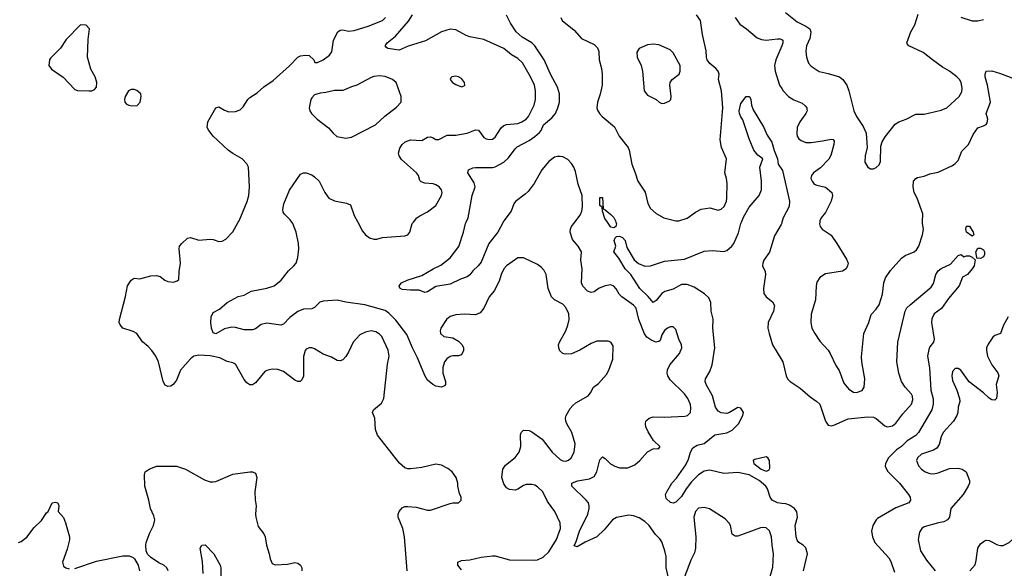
# Model space of a CAD drawing. Header units: inches. Extents: x 1839270 to 1929235, y 762242 to 910350.
# Tile 348 of 362: x 1904600 to 1911578, y 887547 to 891435. Entities that reach past the tile are written whole.
import ezdxf

# ---------------------------------------------------------------- set-up
doc = ezdxf.new("R2010")
doc.units = ezdxf.units.IN
doc.header["$MEASUREMENT"] = 0
for name, color, linetype in [('B9808', 7, 'Continuous'), ('B9809', 7, 'Continuous'), ('B9818', 7, 'Continuous'), ('B9819', 7, 'Continuous')]:
    doc.layers.add(name, color=color, linetype=linetype)

msp = doc.modelspace()

# ---------------------------------------------------------------- linework, layer by layer
at = {"layer": 'B9808', "color": 5}
for points, elevation in [([(1907346, 887530), (1907325.6, 887770), (1907314.7, 887830), (1907282, 887910), (1907280.9, 887930), (1907289, 887950), (1907310, 887974.8), (1907330, 887984), (1907350, 887985.5), (1907410, 887980.3), (1907490, 887958), (1907510, 887958), (1907650, 888006), (1907670, 888011.3), (1907710, 888012), (1907728, 888030), (1907728.7, 888050), (1907716.5, 888076.5), (1907705.2, 888130), (1907705.2, 888150), (1907692.7, 888190), (1907664.5, 888230), (1907634.9, 888254.9), (1907590, 888278.4), (1907550, 888286), (1907450, 888260.5), (1907370, 888252.7), (1907350, 888252.7), (1907330, 888259.3), (1907291.7, 888291.7), (1907136.2, 888490), (1907121.6, 888530), (1907115.6, 888610), (1907100.9, 888650), (1907107, 888670), (1907162.9, 888717.1), (1907181.4, 888750), (1907206.6, 888993.4), (1907219.2, 889050), (1907210, 889092.3), (1907165.6, 889190), (1907150, 889207.3), (1907122.5, 889222.5), (1907090, 889229.7), (1907050, 889220.4), (1907010, 889200.4), (1906963.7, 889150), (1906930, 889079), (1906910, 889049), (1906890, 889025.2), (1906870, 889017.2), (1906850, 889019.3), (1906810, 889042.9), (1906750, 889065.1), (1906690, 889103), (1906670, 889109.7), (1906650.3, 889109.7), (1906630, 889100.7), (1906622.6, 889090), (1906611.5, 889048.5), (1906610.2, 888909.8), (1906598.5, 888881.5), (1906588.4, 888871.6), (1906570, 888871.3), (1906550, 888881.1), (1906470, 888942.2), (1906430, 888955.8), (1906390, 888957.2), (1906350, 888949.8), (1906337.6, 888942.4), (1906270, 888860.5), (1906250, 888848), (1906230, 888847.3), (1906210, 888860.7), (1906190, 888885.1), (1906130, 888992.6), (1906110, 889002.6), (1906070, 889012.6), (1906018.3, 889038.3), (1905950, 889052.5), (1905870, 889057.4), (1905833.4, 889050), (1905809.1, 889030.9), (1905738.9, 888950), (1905710, 888879.3), (1905690, 888852), (1905670, 888838.4), (1905650, 888834.5), (1905630, 888845.2), (1905615.6, 888870), (1905583.8, 889010), (1905564.1, 889050), (1905536.5, 889090), (1905510, 889118.4), (1905470, 889150.9), (1905429.9, 889209.9), (1905405, 889225), (1905331, 889250), (1905311.9, 889271.9), (1905304.9, 889290), (1905306.4, 889310), (1905350, 889474), (1905364.1, 889550), (1905390, 889589), (1905410, 889602.8), (1905450, 889598.9), (1905530, 889619), (1905570, 889622.8), (1905595.1, 889615.1), (1905628.2, 889590), (1905650, 889579.5), (1905690, 889574.9), (1905716.6, 889583.4), (1905726.6, 889593.4), (1905729.5, 889650), (1905739.6, 889710), (1905729.6, 889810), (1905731.6, 889830), (1905749.6, 889850), (1905790, 889886.7), (1905810, 889890.3), (1905870, 889873.4), (1905950, 889878.4), (1905970, 889876.4), (1906010, 889863), (1906035.3, 889864.7), (1906061.6, 889878.4), (1906109.6, 889930.4), (1906148.9, 890000)], 680), ([(1907730, 887535.6), (1907704.2, 887570), (1907704.5, 887590), (1907730, 887602.6), (1907790, 887606.3), (1907870, 887626), (1907950, 887635.6), (1907970, 887635.6), (1908070, 887607.6), (1908250, 887604.4), (1908270, 887607.9), (1908310, 887626.9), (1908350, 887664.6), (1908403.5, 887750), (1908433.3, 887830), (1908431.1, 887870), (1908392.9, 887950), (1908340.6, 888020.6), (1908307.9, 888087.9), (1908270, 888124), (1908250, 888136), (1908230, 888140.9), (1908190, 888140.9), (1908170, 888134.5), (1908130, 888107.8), (1908110, 888101.3), (1908070, 888104.7), (1908050, 888118.4), (1908030, 888146), (1908017.7, 888190), (1908024, 888250), (1908042, 888278), (1908110, 888332.7), (1908138.9, 888370), (1908150.9, 888410), (1908150, 888492), (1908154.5, 888510), (1908170, 888525.5), (1908210, 888523.1), (1908230, 888514), (1908302, 888462), (1908373.4, 888370), (1908430, 888318.5), (1908450, 888308.2), (1908470, 888306.7), (1908490, 888313.7), (1908507.8, 888330), (1908529.7, 888370), (1908535.6, 888430), (1908513.5, 888510), (1908476.3, 888570), (1908469.6, 888590), (1908467.6, 888610), (1908473.3, 888630), (1908501.1, 888678.9), (1908519.1, 888700.9), (1908541.2, 888718.8), (1908629.6, 888770.4), (1908646, 888790), (1908665.2, 888830), (1908702.5, 888857.5), (1908759.3, 888920.7), (1908775.1, 888950), (1908802.9, 889030), (1908804.5, 889124.5), (1908790, 889149), (1908770, 889157.2), (1908690, 889157.6), (1908650, 889139.7), (1908570, 889092.6), (1908510, 889066.9), (1908464.4, 889064.4), (1908449.2, 889070), (1908428.2, 889088.2), (1908419.6, 889110), (1908418.7, 889130), (1908424.7, 889150), (1908469.7, 889230), (1908485.4, 889270), (1908493.5, 889310), (1908492.1, 889350), (1908470, 889395.1), (1908450, 889418.4), (1908390, 889449.7), (1908368.2, 889470), (1908345.3, 889530), (1908330, 889629), (1908316.6, 889656.6), (1908298.3, 889678.3), (1908270, 889700.9), (1908170, 889746.6), (1908130, 889746.6), (1908050, 889691.5), (1908030.4, 889670), (1908011.2, 889628.8), (1908000.2, 889590), (1907963.9, 889516.1), (1907927.7, 889470), (1907889.2, 889390.8), (1907863.4, 889356.6), (1907830, 889343.9), (1907750, 889348.4), (1907690, 889342.4), (1907650, 889331.5), (1907624, 889310), (1907583.8, 889250), (1907579.3, 889230), (1907583, 889210), (1907606, 889190), (1907670, 889179.5), (1907710, 889155.8), (1907734.9, 889130), (1907744.4, 889110), (1907746, 889090), (1907730, 889060.9), (1907710, 889051.8), (1907670, 889052.6), (1907650, 889048), (1907627.9, 889032.1), (1907610.4, 889010), (1907599.5, 888970), (1907598.7, 888930), (1907618.4, 888870), (1907617.1, 888850), (1907610, 888839.3), (1907590, 888831.6), (1907550, 888838.3), (1907527.6, 888850), (1907490, 888879.7), (1907470, 888914.5), (1907419, 889039), (1907382.9, 889110), (1907343.3, 889203.3), (1907264.7, 889304.7), (1907215, 889355), (1907190, 889373.1), (1907044.9, 889415.1), (1906910, 889434), (1906850, 889448), (1906750, 889439.6), (1906727.8, 889432.2), (1906690, 889396.2), (1906670, 889385.6), (1906610, 889382.4), (1906570, 889368), (1906515.2, 889324.8), (1906470, 889277.6), (1906450, 889269.6), (1906350, 889284.2), (1906310, 889274), (1906270, 889243.7), (1906250, 889237), (1906190, 889236.2), (1906130, 889254), (1906104, 889256), (1906050, 889243.5), (1905990, 889208), (1905970, 889216.2), (1905959, 889250), (1905953.7, 889290), (1905955.7, 889330), (1905970, 889360.3), (1906016.3, 889383.7), (1906070, 889430.4), (1906147.5, 889472.5), (1906190, 889483.8), (1906241.2, 889510), (1906350, 889531.2), (1906403.6, 889550), (1906452.4, 889590), (1906504.2, 889655.8), (1906542.9, 889690), (1906558.7, 889710), (1906571.3, 889750), (1906578.7, 889810), (1906575.6, 889850), (1906558, 889930), (1906535.6, 889990), (1906528.9, 890000)], 660), ([(1906995.3, 890000), (1907030, 889936), (1907050, 889911), (1907078, 889890), (1907110, 889879.1), (1907130, 889879.1), (1907170, 889890.7), (1907330, 889902.8), (1907349.3, 889910.7), (1907364, 889930), (1907381.2, 889990), (1907389.7, 890000)], 660), ([(1908025.1, 890000), (1907989.2, 889930), (1907925.2, 889850), (1907870, 889715.6), (1907850, 889689.6), (1907810, 889654.5), (1907790, 889627.6), (1907770, 889613.3), (1907723.2, 889596.8), (1907650, 889559.7), (1907550, 889543), (1907490, 889506), (1907470, 889502.7), (1907430, 889519.3), (1907370, 889518), (1907310, 889523.7), (1907292.9, 889532.9), (1907289.6, 889550), (1907306, 889570), (1907346, 889590), (1907450, 889622), (1907530, 889669.2), (1907584.7, 889695.3), (1907651.6, 889748.4), (1907711.7, 889828.3), (1907746, 889930), (1907759.7, 889990), (1907764.1, 890000)], 640), ([(1909199.1, 887470), (1909182.3, 887550), (1909180.8, 887630), (1909171.8, 887671.8), (1909150, 887734.7), (1909136.6, 887756.6), (1909106, 887786), (1909061.4, 887850), (1909030, 887879.3), (1908990, 887905.1), (1908950, 887919.7), (1908915.8, 887924.2), (1908830, 887908), (1908801.3, 887890), (1908741.3, 887818.7), (1908690, 887769.6), (1908606.9, 887733.1), (1908550, 887699.5), (1908530, 887706), (1908544.1, 887735.9), (1908566.4, 887810), (1908626.3, 887930), (1908636.2, 887970), (1908636.5, 887990), (1908629.8, 888009.8), (1908614, 888030), (1908513.3, 888130), (1908511.8, 888150), (1908552.3, 888167.7), (1908638.8, 888181.2), (1908670, 888197.4), (1908690.8, 888230), (1908710, 888314.8), (1908730, 888338), (1908750, 888325.5), (1908787.7, 888287.7), (1908818, 888270), (1908850, 888259.6), (1908910, 888259.6), (1908959.2, 888280.8), (1908995.6, 888310), (1909050, 888373.4), (1909090, 888394.8), (1909116.9, 888396.9), (1909127.3, 888392.7), (1909135.3, 888404.7), (1909135.3, 888410), (1909092.5, 888452.5), (1909053.4, 888513.4), (1909037.6, 888550), (1909034, 888570), (1909038, 888590), (1909043.5, 888596.5), (1909061.2, 888610), (1909090, 888620.3), (1909170, 888618.2), (1909314.6, 888625.4), (1909332, 888630), (1909352.8, 888650), (1909356.1, 888683.9), (1909353.1, 888706.9), (1909335.9, 888750), (1909310, 888784.2), (1909210, 888882.6), (1909193.8, 888910), (1909189, 888930), (1909190, 888954), (1909206.4, 888990), (1909276.3, 889070), (1909291.3, 889110), (1909289.6, 889130), (1909271.6, 889170), (1909250, 889239), (1909230, 889259), (1909210, 889257.2), (1909190, 889248.2), (1909170, 889232.6), (1909150, 889200.4), (1909137.7, 889162.3), (1909130, 889153.3), (1909110, 889150.7), (1909080.5, 889160.5), (1909044.8, 889184.8), (1909028.7, 889208.7), (1908988.4, 889310), (1908968, 889390), (1908950, 889412.5), (1908868.2, 889470), (1908848.4, 889490), (1908828, 889528), (1908810, 889546.6), (1908790, 889555.4), (1908750, 889549.7), (1908706.8, 889533.2), (1908670, 889507.3), (1908650, 889501.6), (1908623.7, 889510), (1908590, 889546.6), (1908581, 889570), (1908586.8, 889670), (1908577.6, 889730), (1908580.9, 889790), (1908558.5, 889830), (1908517.7, 889877.7), (1908500.9, 889930), (1908502.3, 889950), (1908510.7, 889969.3), (1908533.8, 890000)], 640), ([(1908825.2, 890000), (1908830, 889988), (1908824, 889970), (1908810, 889960.7), (1908790, 889963.7), (1908765.4, 890000)], 620), ([(1910000, 888007.3), (1909971.4, 888011.4), (1909931.8, 888030), (1909919.1, 888050), (1909899.2, 888110), (1909887.6, 888130), (1909841.4, 888170), (1909770, 888210.5), (1909690, 888226.4), (1909590, 888218), (1909490, 888242), (1909450, 888236.2), (1909410.2, 888210), (1909360.9, 888159.1), (1909322, 888110), (1909290, 888057), (1909250, 888016), (1909230, 888009.2), (1909212.9, 888012.9), (1909181.5, 888041.5), (1909176.2, 888070), (1909185.6, 888090), (1909220.5, 888150), (1909254.2, 888185.7), (1909319.5, 888280.5), (1909339.2, 888320.8), (1909352.9, 888370), (1909370, 888400.4), (1909401.3, 888418.7), (1909450, 888432.4), (1909526.9, 888493.1), (1909610, 888507.2), (1909650, 888526.4), (1909693.3, 888570), (1909724.7, 888630), (1909729.6, 888650), (1909710, 888680.7), (1909690, 888687.3), (1909630, 888651.1), (1909610, 888644.7), (1909570, 888648.5), (1909550, 888661.1), (1909529.8, 888690), (1909508.5, 888770), (1909464, 888850), (1909458.7, 888870), (1909459.6, 888890), (1909490, 888941.6), (1909507.2, 888990), (1909525.6, 889110), (1909511.8, 889250), (1909513.7, 889313.7), (1909500.2, 889370), (1909498, 889430), (1909483.2, 889463.2), (1909452.3, 889492.3), (1909380.5, 889540.5), (1909330, 889557.7), (1909290, 889559), (1909230, 889526.1), (1909172.3, 889507.7), (1909150, 889495.3), (1909110, 889444.4), (1909090, 889431.1), (1909053.4, 889473.4), (1908994.5, 889530), (1908929.9, 889629.9), (1908889.9, 889670), (1908845.5, 889745.5), (1908809.7, 889790), (1908824, 889830), (1908813.3, 889870), (1908819.7, 889890), (1908830, 889898.3), (1908850, 889900.7), (1908872.1, 889892.1), (1908890.2, 889870), (1908901.3, 889821.3), (1908953.7, 889733.7), (1908986, 889706), (1909030, 889688.4), (1909070, 889691), (1909170, 889724.6), (1909310, 889737.4), (1909450, 889795.3), (1909510, 889799), (1909590, 889792.6), (1909610, 889799.6), (1909646.6, 889830), (1909661, 889850), (1909694.5, 889925.5), (1909710.6, 889990), (1909714.8, 890000)], 620), ([(1910000, 889993.5), (1909997, 889983), (1909950, 889902.9), (1909913.5, 889786.5), (1909874.2, 889730), (1909865.4, 889710), (1909864.3, 889690), (1909881.8, 889650), (1909884.9, 889630), (1909870.3, 889530.3), (1909873.8, 889493.8), (1909890.6, 889470), (1909934.5, 889434.5), (1909948.5, 889410), (1909941.1, 889370), (1909903.1, 889290), (1909902, 889250), (1909910.3, 889210), (1909934, 889130), (1910000, 889023)], 620), ([(1905651.1, 887528.9), (1905643.5, 887550), (1905622, 887570), (1905586.4, 887586.4), (1905526.5, 887626.5), (1905506.2, 887646.2), (1905495.1, 887670), (1905493, 887710), (1905496.9, 887730), (1905521.7, 887798.3), (1905547.3, 887850), (1905556.9, 887890), (1905550, 887919), (1905526.3, 887970), (1905515.6, 888030), (1905485.7, 888130), (1905483.6, 888210), (1905489.5, 888230), (1905517.2, 888250), (1905570, 888270.3), (1905710, 888270.3), (1905774, 888250), (1905910, 888173), (1905950, 888160.5), (1905970, 888159.3), (1905990, 888162.4), (1906110, 888213.8), (1906230, 888231.7), (1906250, 888230.3), (1906270, 888222), (1906280.3, 888190), (1906266.7, 888090), (1906268.4, 888031.6), (1906275.8, 887990), (1906270.4, 887930), (1906273.4, 887910), (1906290, 887844), (1906330.2, 887790.2), (1906339.6, 887770), (1906348.5, 887710), (1906368.5, 887650), (1906373.8, 887613.8), (1906390, 887581), (1906410.6, 887570.6), (1906497.4, 887577.4), (1906550, 887588), (1906570, 887583.9), (1906588.9, 887570), (1906598, 887550), (1906600.2, 887530)], 680), ([(1904590, 887730.4), (1904610, 887737), (1904650, 887767.2), (1904703, 887837), (1904754, 887886), (1904790, 887940.7), (1904801.2, 887950), (1904829.2, 888010), (1904850, 888015.5), (1904870.7, 888010), (1904876, 887990), (1904871.3, 887950), (1904910, 887906), (1904924.4, 887870), (1904952.2, 887770), (1904952.4, 887747.6), (1904936.3, 887683.7), (1904903.1, 887590), (1904910, 887562.8), (1904926, 887550), (1904950, 887543)], 680), ([(1909918.7, 887490), (1909936.1, 887556.1), (1909942.3, 887650), (1909931.5, 887710), (1909928.1, 887770), (1909913.5, 887813.5), (1909890, 887833.1), (1909870, 887836.8), (1909850, 887834), (1909690, 887775.1), (1909670, 887773.6), (1909649.7, 887790), (1909636.4, 887850), (1909627.7, 887867.7), (1909598.4, 887898.4), (1909487.5, 887967.5), (1909450, 887978.2), (1909410, 887972.3), (1909388, 887950), (1909377.8, 887910), (1909391.7, 887770), (1909389.2, 887690.8), (1909383, 887657), (1909355.2, 887604.8), (1909290.9, 887429.1)], 640), ([(1905898.8, 887510), (1905895.1, 887595.1), (1905879.3, 887690), (1905890, 887711), (1905913.7, 887713.7), (1905975.5, 887650), (1906021.1, 887570), (1906026, 887550), (1906024, 887490)], 660), ([(1904990, 887546), (1905143.3, 887596.7), (1905330, 887635.3), (1905375.4, 887635.4), (1905403.4, 887623.4), (1905413.8, 887613.8), (1905439.1, 887570), (1905448.2, 887530)], 680)]:
    msp.add_lwpolyline(points, dxfattribs=dict(at, elevation=elevation))
at = {"layer": 'B9808', "color": 5, "elevation": 620}
msp.add_lwpolyline([(1909890, 888337.2), (1909810, 888317.2), (1909797.6, 888310), (1909801.5, 888290), (1909854.9, 888250), (1909890, 888235.5), (1909910, 888241.3), (1909916, 888256), (1909913.6, 888310), (1909902, 888330)], close=True, dxfattribs=at)
at = {"layer": 'B9809', "color": 5}
for points, elevation in [([(1906148.9, 890000), (1906154.5, 890010), (1906212.7, 890147.3), (1906224.7, 890190), (1906228.3, 890250), (1906221.2, 890390), (1906210, 890412.4), (1906175.6, 890450), (1906110, 890486), (1906076.5, 890510), (1905969.8, 890610), (1905938.9, 890650), (1905928.3, 890670), (1905934, 890710), (1905990, 890810.7), (1906010, 890817.1), (1906050, 890793), (1906082.5, 890782.5), (1906130, 890784.9), (1906162.9, 890797.1), (1906182.4, 890817.6), (1906215.6, 890870), (1906230, 890883.1), (1906283.1, 890916.9), (1906330, 890958.7), (1906394.9, 891005.1), (1906512.5, 891107.5), (1906570, 891170.3), (1906590, 891179.5), (1906624.5, 891184.5), (1906650, 891181), (1906684.7, 891150), (1906692, 891132), (1906710, 891131.3), (1906750, 891150.4), (1906795.5, 891184.5), (1906812, 891208), (1906824.5, 891290), (1906854.5, 891350), (1906870, 891360.3), (1906890, 891362.3), (1906930, 891354), (1906970, 891358), (1907070, 891389.2), (1907169.8, 891430.2), (1907192, 891450)], 680), ([(1907389.7, 890000), (1907415.1, 890030), (1907434.5, 890045.5), (1907490, 890073.7), (1907550, 890119.1), (1907588, 890190), (1907593, 890210), (1907589.6, 890230), (1907571.8, 890250), (1907550, 890264.7), (1907530, 890272.8), (1907470, 890275.8), (1907444.9, 890284.9), (1907436.5, 890296.5), (1907425.7, 890330), (1907411.3, 890350), (1907305.2, 890445.2), (1907288.9, 890470), (1907284.8, 890490), (1907294.4, 890525.6), (1907310, 890550.3), (1907330.5, 890569.5), (1907370, 890582.9), (1907450, 890579), (1907490, 890602.6), (1907510, 890603.7), (1907530, 890597.6), (1907550, 890584.9), (1907570, 890586.7), (1907630, 890615.6), (1907690, 890617.3), (1907770, 890630.2), (1907830, 890653.4), (1907851.3, 890651.3), (1907890, 890600.3), (1907905.5, 890590), (1907930, 890585.3), (1907950, 890589), (1907970, 890602.6), (1908011.2, 890668.8), (1908030, 890684.7), (1908050, 890692.2), (1908130, 890699), (1908158.7, 890710), (1908190, 890729.2), (1908204.8, 890750), (1908245, 890830), (1908256.2, 890870), (1908256.1, 890930), (1908248.7, 890970), (1908220.3, 891030), (1908162.4, 891130), (1908130, 891160.3), (1908086.2, 891186.2), (1908030, 891232), (1907890, 891295.1), (1907790, 891314.5), (1907763.8, 891323.8), (1907690, 891362.7), (1907650, 891368.4), (1907590, 891348.3), (1907474.8, 891285.2), (1907352.4, 891247.6), (1907290, 891219.1), (1907209.8, 891229.8), (1907198.4, 891238.4), (1907189.4, 891250), (1907204.5, 891270), (1907262.2, 891317.8), (1907355.6, 891424.4), (1907383.4, 891470)], 660), ([(1907764.1, 890000), (1907777.3, 890030), (1907807.4, 890190), (1907826.8, 890250), (1907819.4, 890279.4), (1907774.5, 890350), (1907781.2, 890370), (1907810, 890384.4), (1907830, 890388.4), (1907950, 890387.7), (1907970, 890391.3), (1908030, 890426.2), (1908063.4, 890456.6), (1908110, 890518.9), (1908126.3, 890533.7), (1908210, 890578.6), (1908250, 890606.2), (1908283.6, 890636.4), (1908295.2, 890650), (1908311.6, 890690), (1908370, 890738.6), (1908396.3, 890770), (1908413.6, 890810), (1908424.4, 890850), (1908424.7, 890910), (1908410, 890957.4), (1908360.6, 891050), (1908316.5, 891150), (1908250.3, 891250.3), (1908229.8, 891270), (1908159.8, 891310), (1908117.1, 891350), (1908078.6, 891410), (1908050, 891466)], 640), ([(1908434.4, 891450), (1908444.4, 891430), (1908530, 891360.3), (1908581.1, 891301.1), (1908670, 891260.3), (1908694.5, 891234.5), (1908703.2, 891210), (1908705.8, 891150), (1908723.8, 891090), (1908728.6, 891050), (1908727.7, 890970), (1908713.6, 890906.4), (1908693.6, 890850), (1908690.3, 890810.3), (1908694.1, 890794.1), (1908708.5, 890770), (1908728.2, 890750), (1908816.2, 890676.2), (1908848.7, 890610), (1908911.7, 890530), (1908919.6, 890510), (1908938.9, 890410), (1908962.6, 890350), (1908979.5, 890290), (1909033.4, 890213.4), (1909051.5, 890131.5), (1909070, 890097.1), (1909110, 890060.3), (1909164, 890030), (1909249.7, 890010.3), (1909270, 890010.2), (1909330, 890028), (1909390, 890070.2), (1909430, 890091.2), (1909490, 890102.3), (1909550, 890086), (1909570, 890092), (1909592.4, 890110), (1909607.7, 890147.7), (1909610.8, 890170), (1909614.6, 890274.6), (1909609.7, 890309.7), (1909597.4, 890350), (1909609.7, 890449.7), (1909573.5, 890530), (1909563.3, 890583.3), (1909583.8, 890810), (1909574.1, 890930), (1909551.6, 891010), (1909555.8, 891050), (1909549.8, 891070), (1909533.1, 891090), (1909490, 891123.5), (1909471.8, 891150), (1909466.5, 891170), (1909465.3, 891214.7), (1909439.5, 891330), (1909424.8, 891430), (1909395.4, 891470)], 640), ([(1909670, 891450.2), (1909703.8, 891403.8), (1909751.1, 891371.1), (1909826.3, 891306.3), (1909855.8, 891295.8), (1909890, 891290.2), (1909970, 891299.3), (1909990, 891298.5), (1910000, 891293.8)], 640), ([(1910000, 891248.6), (1909958.8, 891150), (1909949.2, 891110), (1909953.8, 891070), (1909985.5, 890970), (1910000, 890946.6)], 640), ([(1909714.8, 890000), (1909730, 890036), (1909770, 890106.5), (1909839.8, 890190), (1909857.1, 890230), (1909857.7, 890290), (1909844.8, 890390), (1909866.6, 890450), (1909830, 890475.8), (1909802.7, 890510), (1909768.7, 890590), (1909725.3, 890725.3), (1909710, 890747), (1909701.1, 890770), (1909698.7, 890790), (1909710, 890842), (1909748, 890890), (1909770.7, 890890.7), (1909781, 890870), (1909786, 890830), (1909796.8, 890796.8), (1909870, 890676), (1909896.4, 890616.4), (1909930, 890566.8), (1909947, 890507), (1909970.6, 890450), (1909974.8, 890410), (1910000, 890373.9)], 620), ([(1908533.8, 890000), (1908570.7, 890049.3), (1908582.8, 890077.2), (1908588.8, 890111.2), (1908585.5, 890190), (1908557, 890270), (1908538, 890358), (1908526, 890390), (1908510, 890415.6), (1908483.3, 890443.3), (1908450, 890462.4), (1908430, 890466.3), (1908410, 890466.6), (1908390, 890459.7), (1908350, 890429.7), (1908299.3, 890370), (1908246.5, 890273.5), (1908202.3, 890217.7), (1908182.3, 890197.7), (1908113, 890147), (1908101.1, 890130), (1908082.2, 890077.8), (1908030, 890009.6), (1908025.1, 890000)], 640), ([(1906528.9, 890000), (1906517.3, 890017.4), (1906476, 890056), (1906468, 890070), (1906465.4, 890090), (1906472.6, 890130), (1906512.9, 890227.1), (1906590, 890341), (1906610, 890350.8), (1906630, 890350.6), (1906670, 890335.8), (1906690, 890322.4), (1906722.4, 890290), (1906761.3, 890210), (1906790.3, 890170.3), (1906830, 890152.4), (1906915.3, 890135.3), (1906943, 890123), (1906970, 890046.8), (1906995.3, 890000)], 660), ([(1908765.4, 890000), (1908747, 890027), (1908730, 890078), (1908726.8, 890106.8), (1908710, 890119), (1908710, 890174), (1908730, 890174), (1908734, 890094), (1908750, 890087.7), (1908790, 890054.9), (1908810, 890033), (1908821.3, 890010), (1908825.2, 890000)], 620)]:
    msp.add_lwpolyline(points, dxfattribs=dict(at, elevation=elevation))
for points, elevation in [([(1905030, 891398), (1904930, 891295.3), (1904887.9, 891232.1), (1904818.7, 891161.3), (1904810.4, 891149.6), (1904806, 891110), (1904823.9, 891083.9), (1904907, 891027), (1904990, 890940.7), (1905010, 890933.4), (1905089.4, 890930.6), (1905110, 890930.8), (1905130, 890941), (1905143.2, 890956.8), (1905147.3, 890990), (1905135.1, 891030), (1905103.8, 891083.8), (1905079.6, 891170), (1905085.2, 891294.8), (1905095.3, 891370), (1905070, 891395.3)], 720), ([(1909090, 891262.4), (1909050, 891257.6), (1908991, 891230), (1908974, 891206), (1908975.5, 891170), (1909003, 891110), (1909012.7, 891070), (1909024.9, 890930), (1909050, 890900.5), (1909110.5, 890870.5), (1909132, 890850), (1909150, 890841), (1909170, 890842.8), (1909202, 890858), (1909215.3, 890870), (1909217.2, 890890), (1909207, 890970), (1909209.6, 890990), (1909224.5, 891010), (1909273, 891050), (1909280.5, 891070), (1909279.6, 891110), (1909230, 891199.3), (1909210, 891220.7), (1909130, 891256.3)], 660), ([(1907150, 891036.3), (1907110, 891032.6), (1907090, 891026.3), (1906990, 890971.8), (1906950, 890959.5), (1906902.3, 890937.7), (1906890, 890933.6), (1906830, 890933.6), (1906770, 890919.3), (1906730, 890915.3), (1906690, 890902), (1906670, 890882), (1906662.8, 890870), (1906650.8, 890810), (1906654.8, 890790), (1906666.8, 890770), (1906706.8, 890730), (1906788.3, 890668.3), (1906820.7, 890630), (1906847.4, 890607.4), (1906910, 890596.4), (1906950, 890603.1), (1907121.2, 890690), (1907187.7, 890752.3), (1907270, 890814), (1907302.7, 890850), (1907303.7, 890890), (1907268.7, 890990), (1907242, 891010), (1907190, 891031.5)], 680), ([(1907690, 891034.5), (1907662, 891030), (1907656, 891024), (1907651, 891010), (1907666, 890990), (1907690, 890974.8), (1907730, 890958.8), (1907750, 890966), (1907754, 890970), (1907752.3, 890990), (1907730, 891017.2), (1907710, 891029.2)], 680), ([(1905390, 890940.7), (1905370.8, 890930), (1905348.2, 890891.8), (1905342.8, 890870), (1905344.7, 890850), (1905356.9, 890836.9), (1905374, 890830), (1905394.6, 890825.4), (1905430, 890826), (1905432.9, 890827.1), (1905454, 890850), (1905460.9, 890890), (1905458, 890910), (1905430, 890934.3), (1905410, 890940.5)], 720)]:
    msp.add_lwpolyline(points, close=True, dxfattribs=dict(at, elevation=elevation))
at = {"layer": 'B9818', "color": 5}
for points, elevation in [([(1910001.8, 890000), (1910000, 889993.5)], 620), ([(1910269.2, 890000), (1910267.7, 889987.7), (1910272.2, 889970), (1910286.4, 889950), (1910350, 889906.8), (1910390.6, 889850), (1910458.5, 889738.5), (1910470.6, 889709.4), (1910466.8, 889690), (1910456, 889670), (1910430, 889653.2), (1910310, 889634), (1910270, 889608.7), (1910250, 889575.3), (1910243.8, 889550), (1910238.9, 889450), (1910210, 889348.7), (1910206.5, 889290), (1910213.4, 889250), (1910234.9, 889210), (1910270, 889156.4), (1910330, 889092.2), (1910344.6, 889070), (1910384.8, 888984.8), (1910408.4, 888948.4), (1910439.9, 888859.9), (1910476.7, 888816.7), (1910510, 888796.4), (1910530, 888794), (1910570, 888807.2), (1910584.2, 888830), (1910589.7, 888890), (1910567.6, 889010), (1910566.3, 889046.3), (1910581.5, 889210), (1910616.9, 889290), (1910635.2, 889344.8), (1910670, 889383.1), (1910690, 889414), (1910714.7, 889490), (1910722.9, 889570), (1910734.7, 889605.3), (1910770, 889657.3), (1910850, 889744.9), (1910876.1, 889763.9), (1910939.3, 889790), (1910955.8, 889804.2), (1910971.3, 889830), (1910998, 889910), (1911004, 889950), (1910998.5, 889990), (1910998.6, 890000)], 640), ([(1910000, 889023), (1910008, 889010), (1910030.7, 888910), (1910040.7, 888890), (1910060.7, 888870), (1910130, 888824.2), (1910201.8, 888761.8), (1910250, 888730.1), (1910269.4, 888710), (1910310.6, 888590.6), (1910330, 888562.4), (1910350, 888556.3), (1910370, 888560.5), (1910470, 888605.1), (1910610, 888621.1), (1910650, 888617.4), (1910668.8, 888608.8), (1910730, 888556.5), (1910749.5, 888549.5), (1910784.5, 888555.5), (1910810, 888576.1), (1910858.4, 888641.6), (1910918.9, 888710), (1910930, 888742), (1910926.8, 888766.8), (1910919.9, 888779.9), (1910875.4, 888830), (1910849.8, 888870), (1910829.8, 888930), (1910815.4, 889010), (1910823.2, 889150), (1910874.6, 889370), (1910887.6, 889392.4), (1910910, 889415), (1911059.6, 889540.4), (1911075.7, 889564.3), (1911093.1, 889630), (1911110, 889656.1), (1911130, 889671.3), (1911197.4, 889702.6), (1911250, 889764.7), (1911272, 889772), (1911290, 889754), (1911310, 889762), (1911330, 889762), (1911351, 889751), (1911372, 889732), (1911364, 889690), (1911350, 889669.2), (1911316, 889630), (1911282, 889610), (1911257.3, 889550), (1911181, 889459), (1911131.6, 889388.4), (1911080.5, 889350), (1911063.9, 889316.1), (1911061.3, 889290), (1911081.3, 889170), (1911076.4, 889150), (1911050, 889117), (1911041.8, 889098.2), (1911034, 889050), (1911047.9, 888967.9), (1911057.1, 888810), (1911073.1, 888746.9), (1911073.9, 888710), (1911064.2, 888670), (1910970, 888509), (1910950, 888487.9), (1910889.7, 888450.3), (1910848.9, 888411.1), (1910813.5, 888386.5), (1910757.3, 888330), (1910734.9, 888290), (1910734, 888270), (1910750, 888234.4), (1910835.5, 888150), (1910899.5, 888070), (1910910.3, 888050), (1910912.2, 888030), (1910900.5, 888010), (1910810, 887976.1), (1910679.7, 887900.3), (1910669, 887890), (1910646.7, 887850), (1910637.4, 887810), (1910643.1, 887770), (1910659.5, 887730), (1910760.4, 887620.4), (1910774.3, 887594.3), (1910800.5, 887520.5)], 620), ([(1911604.9, 889330), (1911573, 889270), (1911550.7, 889210), (1911510, 889196), (1911495.2, 889184.8), (1911463.6, 889136.4), (1911452, 889110), (1911450.3, 889089.7), (1911459, 889050), (1911489.4, 888989.4), (1911531.9, 888931.9), (1911538.3, 888910), (1911518.9, 888850), (1911528.2, 888791.8), (1911522.8, 888750), (1911510, 888739.3), (1911490, 888742), (1911470, 888752.7), (1911429.2, 888790), (1911327.9, 888867.9), (1911270, 888951.3), (1911250, 888963), (1911230, 888962.4), (1911210, 888941.2), (1911204.6, 888910), (1911210, 888878), (1911240.7, 888810), (1911260.7, 888750), (1911262, 888730), (1911250.5, 888689.5), (1911248.4, 888650), (1911242, 888630), (1911216.9, 888590), (1911143.8, 888510), (1911130, 888479.5), (1911115.4, 888424.6), (1911100.5, 888399.5), (1911076.9, 888383.1), (1910990, 888355.6), (1910961.6, 888330), (1910956.4, 888310), (1910970, 888274), (1910990.4, 888250), (1911016.3, 888230), (1911050, 888217.7), (1911077.2, 888217.2), (1911110, 888223.6), (1911190, 888255.3), (1911250, 888256.9), (1911278.8, 888250), (1911307.7, 888230), (1911330.3, 888170.3), (1911330.4, 888150), (1911322.4, 888130), (1911286.7, 888070), (1911199.6, 887970), (1911188.8, 887910), (1911174.9, 887890), (1911150, 887877.2), (1911110.2, 887869.7), (1911010, 887839.7), (1910993, 887830), (1910976, 887804), (1910967.2, 887750), (1910984.6, 887670), (1911025.1, 887605.1), (1911088.4, 887530)], 640), ([(1910154.9, 887530), (1910182.8, 887650), (1910170, 887691.8), (1910151.8, 887710), (1910121.3, 887730), (1910110, 887747), (1910102.9, 887770), (1910096.2, 887850), (1910112.8, 887910), (1910107.1, 887947.1), (1910090.9, 887970.9), (1910054.8, 887994.8), (1910030, 888002.9), (1910000, 888007.3)], 620), ([(1911333.3, 887530), (1911370, 887570.6), (1911378.1, 887601.9), (1911389.2, 887690.8), (1911410, 887720.3), (1911438, 887742), (1911450, 887746.9), (1911470, 887743.9), (1911530, 887713.7), (1911550, 887707.8), (1911570, 887708.6), (1911610.9, 887729.1), (1911670, 887784.9), (1911690, 887788.4), (1911702.3, 887770), (1911684.4, 887710), (1911680.9, 887670), (1911686.5, 887626.5), (1911715, 887575), (1911720.9, 887540.9)], 640)]:
    msp.add_lwpolyline(points, dxfattribs=dict(at, elevation=elevation))
at = {"layer": 'B9818', "color": 5, "elevation": 620}
for points in [[(1911350, 889901.2), (1911309.7, 889929.7), (1911305.6, 889950), (1911310, 889972), (1911330, 889971), (1911358, 889930), (1911361, 889910)], [(1911410, 889742), (1911384, 889744), (1911382, 889750), (1911377, 889790), (1911390, 889816), (1911410, 889816), (1911430, 889804), (1911437.6, 889790), (1911438.4, 889770), (1911430, 889753.2)]]:
    msp.add_lwpolyline(points, close=True, dxfattribs=at)
at = {"layer": 'B9819', "color": 5}
for points, elevation in [([(1910026.4, 891486.4), (1910110, 891421), (1910170.3, 891390), (1910198.8, 891370), (1910206, 891350), (1910205.2, 891330), (1910198.3, 891301.7), (1910175.8, 891250), (1910171.6, 891211.6), (1910175.3, 891170), (1910190, 891127.7), (1910210, 891106), (1910266.7, 891066.7), (1910330, 891054.6), (1910410, 891028.9), (1910432.9, 891010), (1910460.7, 890970), (1910475.5, 890930), (1910510.4, 890790), (1910530.3, 890750), (1910578.5, 890678.5), (1910597.6, 890630), (1910606, 890530), (1910590.6, 890470), (1910590, 890424.7), (1910611, 890390), (1910630, 890379.1), (1910650, 890379.1), (1910670, 890387.7), (1910690, 890406.8), (1910699.5, 890430), (1910702, 890538), (1910712.1, 890570), (1910734.1, 890605.9), (1910805.3, 890694.7), (1910830, 890712), (1910881.2, 890730), (1910950, 890764.4), (1911010, 890764.4), (1911130, 890794.9), (1911170, 890810.4), (1911258.7, 890890), (1911277, 890923), (1911278, 890950), (1911270.8, 890990), (1911261.1, 891010), (1911241.3, 891030), (1911190, 891069.8), (1911139.3, 891099.3), (1911069.5, 891150), (1911003.1, 891203.1), (1910901.2, 891250), (1910890, 891264), (1910887.8, 891270), (1910914.8, 891350), (1910942.6, 891397.4), (1910966.1, 891473.9)], 660), ([(1911270, 891452.4), (1911350, 891426), (1911390, 891426.5), (1911430, 891437)], 660), ([(1910000, 891293.8), (1910008, 891290), (1910008.9, 891270), (1910000, 891248.6)], 640), ([(1910998.6, 890000), (1910999.5, 890059.5), (1910959.7, 890170), (1910938.9, 890210), (1910931.2, 890250), (1910934, 890290), (1910949.7, 890310.3), (1910963.5, 890316.5), (1911010, 890326), (1911050, 890342.8), (1911110, 890355.5), (1911210, 890402.3), (1911230, 890415.8), (1911250, 890437.8), (1911276.2, 890503.8), (1911324, 890550), (1911358.1, 890621.9), (1911390, 890668.4), (1911430, 890682.3), (1911447.9, 890692.1), (1911456.8, 890703.2), (1911460.7, 890730), (1911449.8, 890770), (1911479.8, 890850), (1911459.2, 890970), (1911442.6, 891030), (1911441.6, 891050), (1911449.3, 891070), (1911490, 891072), (1911550, 891054.6), (1911630, 891023.1)], 640), ([(1910000, 890946.6), (1910010, 890930.4), (1910048.4, 890890), (1910086.8, 890866.8), (1910143.9, 890843.9), (1910165.5, 890825.5), (1910177.1, 890810), (1910179, 890799), (1910180.4, 890790), (1910172.2, 890770), (1910129.3, 890710.7), (1910110.2, 890670), (1910106.2, 890626.2), (1910109, 890610), (1910122.6, 890590), (1910138, 890578), (1910170, 890564.9), (1910210, 890565.2), (1910290, 890575.5), (1910350, 890588.7), (1910364.9, 890584.9), (1910373, 890573), (1910370.2, 890550), (1910347.1, 890472.9), (1910334.2, 890445.8), (1910274.7, 890385.3), (1910224.4, 890350), (1910210.4, 890330), (1910207.4, 890310), (1910214.9, 890290), (1910230.3, 890270.3), (1910250, 890261.3), (1910310, 890248.5), (1910354.9, 890210), (1910360.2, 890190), (1910350.3, 890150), (1910311.2, 890068.8), (1910279.5, 890030), (1910270.4, 890010), (1910269.2, 890000)], 640), ([(1910000, 890373.9), (1910005.7, 890365.7), (1910055.3, 890150), (1910054, 890110), (1910010.3, 890030), (1910001.8, 890000)], 620)]:
    msp.add_lwpolyline(points, dxfattribs=dict(at, elevation=elevation))

doc.saveas('drawing.dxf')
